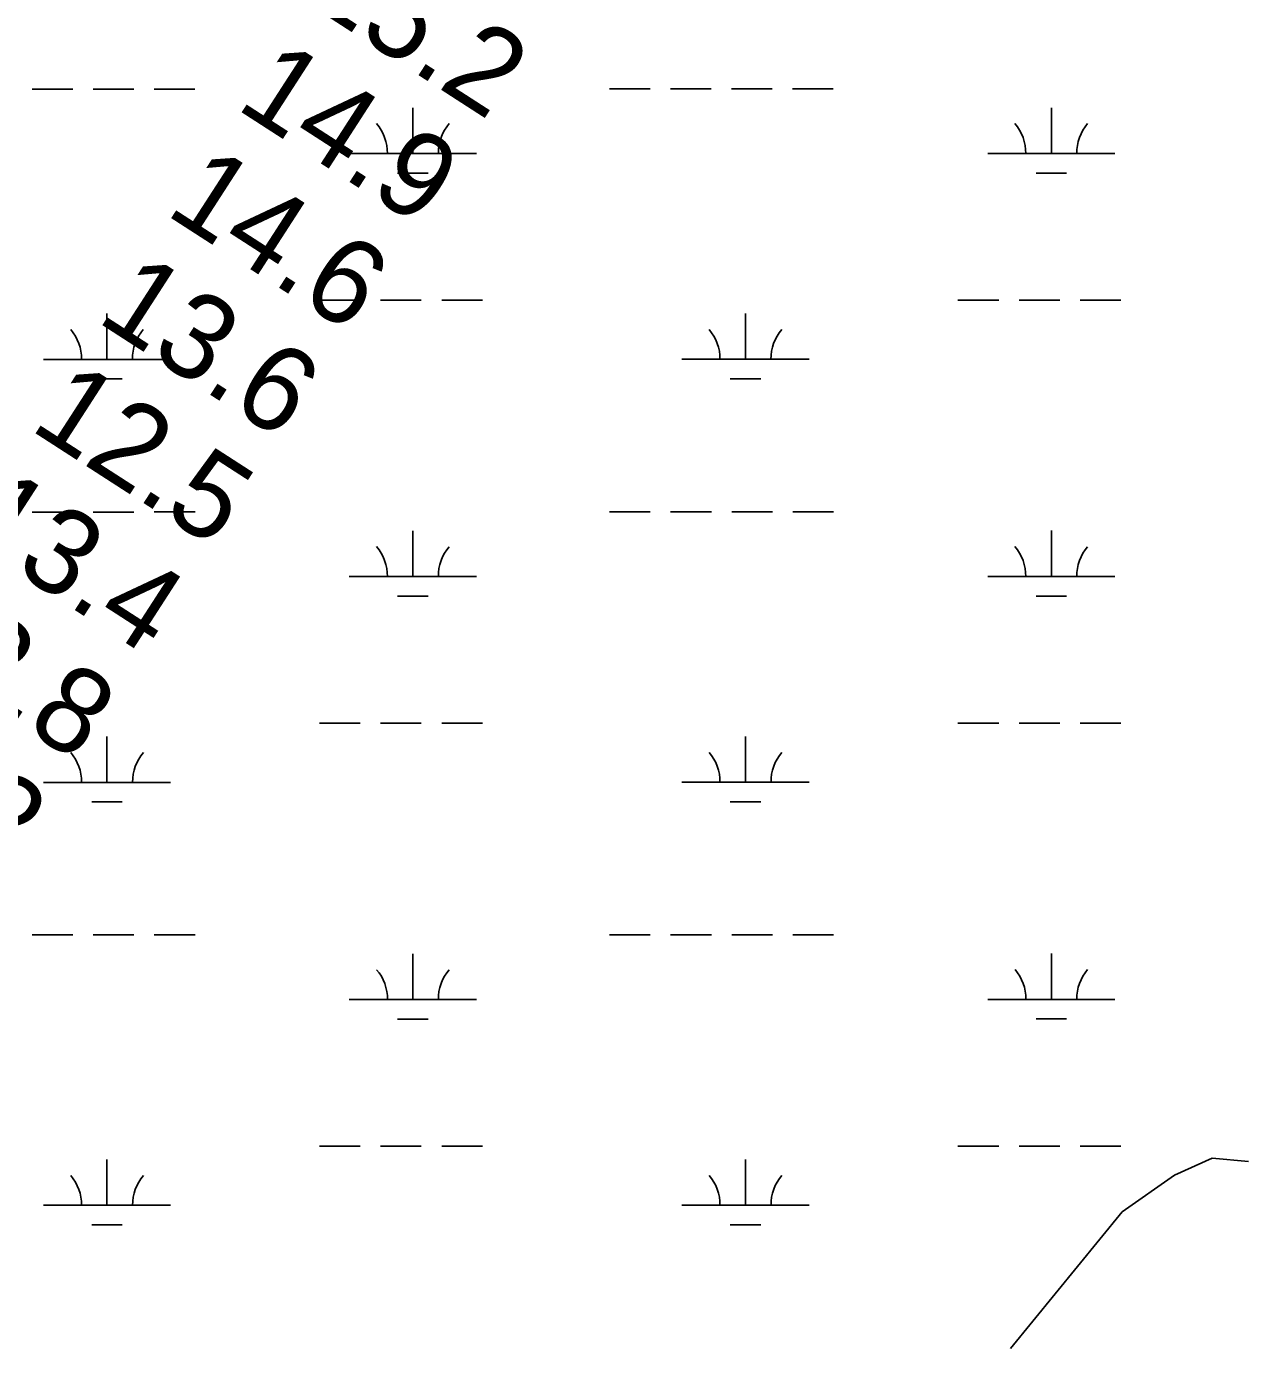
# Model space of a CAD drawing. Extents: x 3263578 to 3301413, y 764927 to 798602.
# Drawn here: x 3292462 to 3293417, y 785181 to 786220 of the extents above; entities that cross this region are included whole.
import ezdxf

# ---------------------------------------------------------------- set-up
doc = ezdxf.new("R2010")
doc.units = 0
doc.layers.add('V-RIVR-RANG', color=7, linetype='Continuous')
doc.layers.add('V-WETL-SWMP', color=7, linetype='Continuous')

msp = doc.modelspace()

# ---------------------------------------------------------------- linework, layer by layer
at = {"layer": 'V-WETL-SWMP'}
for p, q in [((3292466.3, 786171.2), (3292498.3, 786171.2)), ((3292514.3, 786171.2), (3292546.3, 786171.2)), ((3292562.3, 786171.2), (3292594.3, 786171.2)), ((3292920.2, 786171.3), (3292952.2, 786171.3)), ((3292968.2, 786171.3), (3293000.2, 786171.3)), ((3293016.2, 786171.3), (3293048.2, 786171.3)), ((3293064.2, 786171.3), (3293096.2, 786171.3)), ((3292765.7, 786120.5), (3292765.7, 786156.5)), ((3293267.6, 786120.5), (3293267.6, 786156.5)), ((3292715.7, 786120.5), (3292815.7, 786120.5)), ((3293217.6, 786120.5), (3293317.6, 786120.5)), ((3292753.7, 786105.1), (3292777.7, 786105.1)), ((3293255.6, 786105.1), (3293279.6, 786105.1)), ((3292692.3, 786005.1), (3292724.3, 786005.1)), ((3292740.3, 786005.1), (3292772.3, 786005.1)), ((3292788.3, 786005.1), (3292820.3, 786005.1)), ((3293194.2, 786005.1), (3293226.2, 786005.1)), ((3293242.2, 786005.1), (3293274.2, 786005.1)), ((3293290.2, 786005.1), (3293322.2, 786005.1)), ((3292525.2, 785958.6), (3292525.2, 785994.6)), ((3293027.1, 785958.7), (3293027.1, 785994.7)), ((3292475.2, 785958.6), (3292575.2, 785958.6)), ((3292977.1, 785958.7), (3293077.1, 785958.7)), ((3292513.2, 785943.2), (3292537.2, 785943.2)), ((3293015.1, 785943.2), (3293039.1, 785943.2)), ((3292466.4, 785838.5), (3292498.4, 785838.5)), ((3292514.4, 785838.5), (3292546.4, 785838.5)), ((3292562.4, 785838.6), (3292594.4, 785838.6)), ((3292920.3, 785838.6), (3292952.3, 785838.6)), ((3292968.3, 785838.6), (3293000.3, 785838.6)), ((3293016.3, 785838.6), (3293048.3, 785838.6)), ((3293064.3, 785838.6), (3293096.3, 785838.6)), ((3292765.7, 785787.8), (3292765.7, 785823.8)), ((3293267.6, 785787.9), (3293267.6, 785823.9)), ((3292715.7, 785787.8), (3292815.7, 785787.8)), ((3293217.6, 785787.9), (3293317.6, 785787.9)), ((3292753.7, 785772.4), (3292777.7, 785772.4)), ((3293255.6, 785772.4), (3293279.6, 785772.4)), ((3292692.3, 785672.4), (3292724.3, 785672.4)), ((3292740.3, 785672.4), (3292772.3, 785672.4)), ((3292788.3, 785672.4), (3292820.3, 785672.4)), ((3293194.2, 785672.4), (3293226.2, 785672.4)), ((3293242.2, 785672.4), (3293274.2, 785672.4)), ((3293290.2, 785672.4), (3293322.2, 785672.4)), ((3292525.2, 785625.9), (3292525.2, 785661.9)), ((3293027.1, 785626), (3293027.1, 785662)), ((3292475.2, 785625.9), (3292575.2, 785625.9)), ((3292977.1, 785626), (3293077.1, 785626)), ((3292513.2, 785610.5), (3292537.2, 785610.5)), ((3293015.1, 785610.5), (3293039.1, 785610.6)), ((3292466.4, 785505.9), (3292498.4, 785505.9)), ((3292514.4, 785505.9), (3292546.4, 785505.9)), ((3292562.4, 785505.9), (3292594.4, 785505.9)), ((3292920.3, 785505.9), (3292952.3, 785505.9)), ((3292968.3, 785505.9), (3293000.3, 785505.9)), ((3293016.3, 785505.9), (3293048.3, 785505.9)), ((3293064.3, 785505.9), (3293096.3, 785505.9)), ((3292765.7, 785455.1), (3292765.7, 785491.1)), ((3293267.6, 785455.2), (3293267.6, 785491.2)), ((3292715.7, 785455.1), (3292815.7, 785455.2)), ((3293217.6, 785455.2), (3293317.6, 785455.2)), ((3292753.7, 785439.7), (3292777.7, 785439.7)), ((3293255.6, 785439.8), (3293279.6, 785439.8)), ((3292692.3, 785339.7), (3292724.3, 785339.7)), ((3292740.3, 785339.7), (3292772.3, 785339.7)), ((3292788.3, 785339.7), (3292820.3, 785339.7)), ((3293194.2, 785339.7), (3293226.2, 785339.8)), ((3293242.2, 785339.8), (3293274.2, 785339.8)), ((3293290.2, 785339.8), (3293322.2, 785339.8)), ((3292525.2, 785293.3), (3292525.2, 785329.3)), ((3293027.1, 785293.3), (3293027.1, 785329.3)), ((3293394.1, 785330.3), (3293364.4, 785316.9)), ((3293422.5, 785327.8), (3293394.1, 785330.3)), ((3293364.4, 785316.9), (3293323.2, 785288)), ((3292475.2, 785293.3), (3292575.2, 785293.3)), ((3292977.1, 785293.3), (3293077.1, 785293.3)), ((3293323.2, 785288), (3293235.4, 785180.6)), ((3292513.2, 785277.8), (3292537.2, 785277.8)), ((3293015.1, 785277.9), (3293039.1, 785277.9))]:
    msp.add_line(p, q, dxfattribs=at)
for centre, start, end in [((3292710.4, 786121), 359.2323, 40.776), ((3292820.9, 786121), 139.2323, 180.776), ((3293212.3, 786121), 359.2323, 40.776), ((3293322.8, 786121), 139.2323, 180.776), ((3292470, 785959.1), 359.2323, 40.776), ((3292580.4, 785959.1), 139.2323, 180.776), ((3292971.9, 785959.1), 359.2323, 40.776), ((3293082.3, 785959.1), 139.2323, 180.776), ((3292710.4, 785788.3), 359.2323, 40.776), ((3292820.9, 785788.3), 139.2323, 180.776), ((3293212.3, 785788.3), 359.2323, 40.776), ((3293322.8, 785788.3), 139.2323, 180.776), ((3292470, 785626.4), 359.2323, 40.776), ((3292580.5, 785626.4), 139.2323, 180.776), ((3292971.9, 785626.5), 359.2323, 40.776), ((3293082.4, 785626.5), 139.2323, 180.776), ((3292710.5, 785455.6), 359.2323, 40.776), ((3292820.9, 785455.6), 139.2323, 180.776), ((3293212.4, 785455.7), 359.2323, 40.776), ((3293322.8, 785455.7), 139.2323, 180.776), ((3292470, 785293.7), 359.2323, 40.776), ((3292580.5, 785293.7), 139.2323, 180.776), ((3292971.9, 785293.8), 359.2323, 40.776), ((3293082.4, 785293.8), 139.2323, 180.776)]:
    msp.add_arc(centre, 35.2, start, end, dxfattribs=at)

# ---------------------------------------------------------------- texts
at = {"layer": 'V-RIVR-RANG'}
for s, p in [('15.2', (3292679.5, 786240.6)), ('14.9', (3292625.3, 786156.6)), ('14.6', (3292569.9, 786073.4)), ('13.6', (3292515.8, 785989.2)), ('12.5', (3292463.3, 785904.1)), ('13.4', (3292409.3, 785819.9)), ('13.8', (3292355.3, 785735.8)), ('15.2', (3292301.2, 785651.7))]:
    msp.add_text(s, height=67, rotation=327.1483, dxfattribs=at).set_placement(p)

doc.saveas('drawing.dxf')
